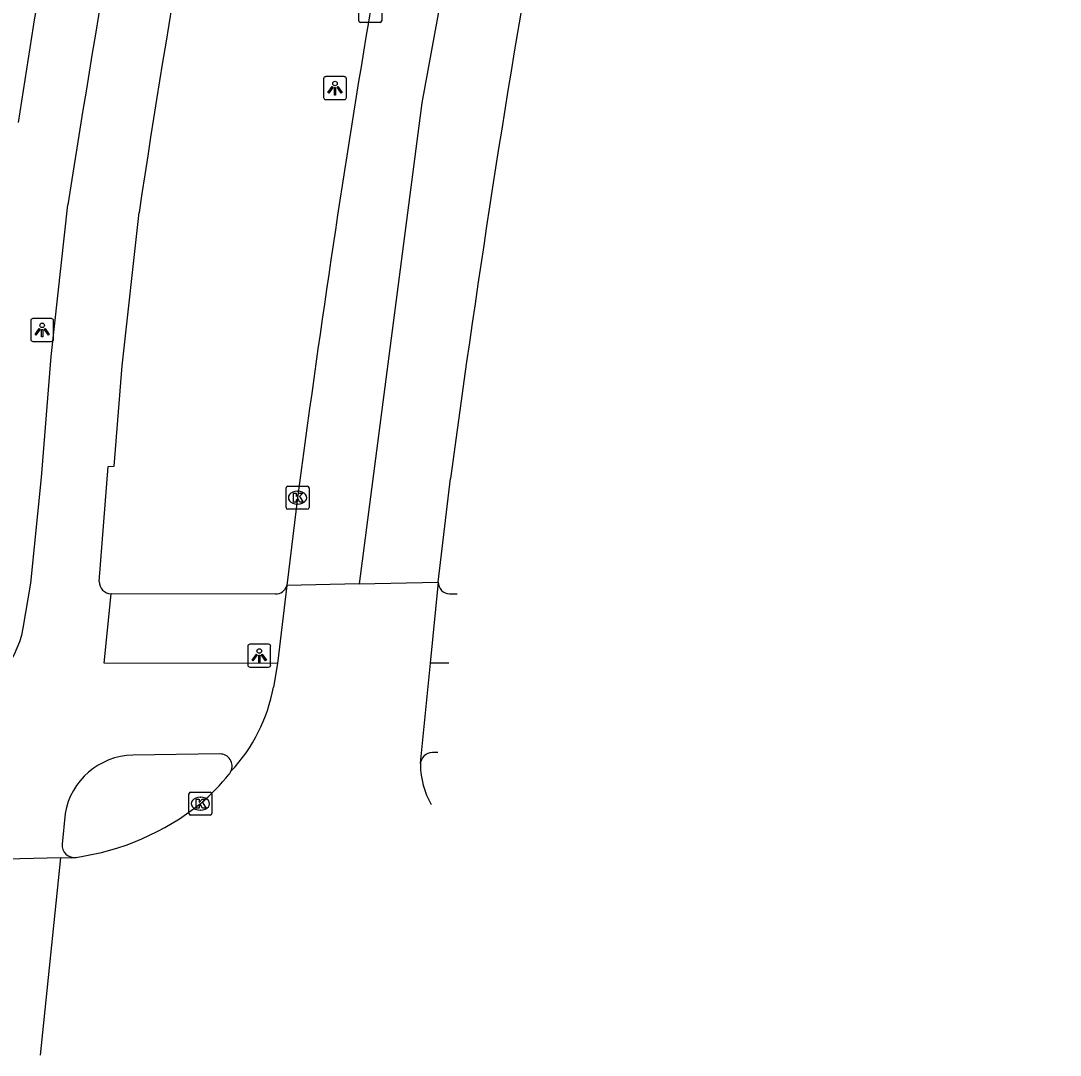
# Model space of a CAD drawing. Extents: x 161243 to 161752, y 384138 to 384885.
# Drawn here: x 161461.02 to 161506.32, y 384147.99 to 384193.06 of the extents above; entities that cross this region are included whole.
import ezdxf

# ---------------------------------------------------------------- set-up
doc = ezdxf.new("R2010")
doc.units = 0
for name, color, linetype in [('IMGEO_Fietspad_gesloten', 7, 'Continuous'), ('IMGEO_Fietspad_open', 7, 'Continuous'), ('IMGEO_Kolk', 7, 'Continuous'), ('IMGEO_Lichtpunt', 7, 'Continuous'), ('IMGEO_Rijbaan_lokaal_gesloten', 7, 'Continuous'), ('IMGEO_Voetpad_open', 7, 'Continuous')]:
    doc.layers.add(name, color=color, linetype=linetype)

msp = doc.modelspace()

# ---------------------------------------------------------------- linework, layer by layer
at = {"layer": 'IMGEO_Fietspad_gesloten'}
for points in [[(161461.126, 384166.594), (161461.454, 384168.564), (161461.917, 384173.162), (161462.344, 384178.43), (161463.076, 384185.038)], [(161464.441, 384168.637), (161464.834, 384173.639), (161465.095, 384173.658), (161465.43, 384178.024), (161466.172, 384184.713)], [(161472.203, 384165.054), (161464.654, 384165.07), (161464.955, 384168.088)], [(161469.695, 384161.118), (161465.9, 384161.067)], [(161462.951, 384158.522), (161462.823, 384157.194)], [(161462.762, 384156.587), (161459.765, 384156.516)]]:
    msp.add_lwpolyline(points, dxfattribs=at)
for centre, radius, start, end in [((162230.462, 384065.754), 776.602, 167.214855, 171.164573), ((162191.8, 384074.084), 734.013, 167.191187, 171.331495), ((161464.976, 384168.623), 0.535, 178.4529, 267.7755), ((161456.898, 384167.418), 4.308, 285.9855, 348.9671), ((161465.981, 384157.992), 3.076, 91.5134, 170.0753), ((161469.695, 384160.585), 0.533, 335.2664, 89.9893), ((161463.349, 384157.135), 0.529, 173.5753, 279.4017)]:
    msp.add_arc(centre, radius, start, end, dxfattribs=at)
at = {"layer": 'IMGEO_Fietspad_open'}
for points in [[(161479.67, 384165.072), (161478.865, 384165.072)], [(161479.189, 384161.182), (161478.958, 384161.183)]]:
    msp.add_lwpolyline(points, dxfattribs=at)
msp.add_arc((161478.963, 384160.655), 0.528, 90.5342, 180.1193, dxfattribs=at)
at = {"layer": 'IMGEO_Kolk'}
for p, q in [((161475.748, 384193.059), (161475.748, 384193.911)), ((161476.749, 384193.911), (161476.749, 384193.059)), ((161476.675, 384192.985), (161475.823, 384192.985)), ((161472.58, 384171.855), (161472.58, 384172.707)), ((161472.655, 384172.781), (161473.507, 384172.781)), ((161473.581, 384172.707), (161473.581, 384171.855)), ((161473.068, 384172.561), (161473.093, 384172.561)), ((161473.507, 384171.781), (161472.655, 384171.781)), ((161473.091, 384172.001), (161473.066, 384172.001)), ((161468.421, 384159.452), (161469.273, 384159.452)), ((161468.346, 384158.526), (161468.346, 384159.378)), ((161468.834, 384159.232), (161468.859, 384159.232)), ((161469.347, 384159.378), (161469.347, 384158.526)), ((161468.857, 384158.672), (161468.832, 384158.672)), ((161469.273, 384158.452), (161468.421, 384158.452))]:
    msp.add_line(p, q, dxfattribs=at)
for points in [[(161475.748, 384193.059), (161475.748, 384193.911)], [(161476.749, 384193.911), (161476.749, 384193.059)], [(161476.675, 384192.985), (161475.823, 384192.985)], [(161472.58, 384171.855), (161472.58, 384172.707)], [(161472.655, 384172.781), (161473.507, 384172.781)], [(161473.581, 384172.707), (161473.581, 384171.855)], [(161472.901, 384172.481), (161473.024, 384172.481), (161473.024, 384172.33), (161473.154, 384172.481), (161473.318, 384172.481), (161473.172, 384172.33), (161473.325, 384172.081), (161473.173, 384172.081), (161473.088, 384172.245), (161473.024, 384172.178), (161473.024, 384172.081), (161472.901, 384172.081), (161472.901, 384172.481)], [(161473.507, 384171.781), (161472.655, 384171.781)], [(161468.421, 384159.452), (161469.273, 384159.452)], [(161468.346, 384158.526), (161468.346, 384159.378)], [(161468.667, 384159.152), (161468.79, 384159.152), (161468.79, 384159.001), (161468.92, 384159.152), (161469.084, 384159.152), (161468.938, 384159.001), (161469.091, 384158.752), (161468.939, 384158.752), (161468.854, 384158.916), (161468.79, 384158.849), (161468.79, 384158.752), (161468.667, 384158.752), (161468.667, 384159.152)], [(161469.347, 384159.378), (161469.347, 384158.526)], [(161469.273, 384158.452), (161468.421, 384158.452)]]:
    msp.add_lwpolyline(points, dxfattribs=at)
for centre, start, end in [((161475.825, 384193.061), 181.552, 268.448), ((161475.825, 384193.061), 181.552, 268.448), ((161476.673, 384193.061), 271.552, 358.448), ((161476.673, 384193.061), 271.552, 358.448), ((161472.657, 384172.705), 91.552, 178.448), ((161472.657, 384172.705), 91.552, 178.448), ((161473.505, 384172.705), 1.552, 88.448), ((161473.505, 384172.705), 1.552, 88.448), ((161472.657, 384171.857), 181.552, 268.448), ((161472.657, 384171.857), 181.552, 268.448), ((161473.505, 384171.857), 271.552, 358.448), ((161473.505, 384171.857), 271.552, 358.448), ((161468.423, 384159.376), 91.552, 178.448), ((161468.423, 384159.376), 91.552, 178.448), ((161469.271, 384159.376), 1.552, 88.448), ((161469.271, 384159.376), 1.552, 88.448), ((161468.423, 384158.528), 181.552, 268.448), ((161468.423, 384158.528), 181.552, 268.448), ((161469.271, 384158.528), 271.552, 358.448), ((161469.271, 384158.528), 271.552, 358.448)]:
    msp.add_arc(centre, 0.0765, start, end, dxfattribs=at)
for centre, major_axis, ratio, start_param, end_param in [((161473.067, 384172.281), (-0.387, 0.002), 0.722429, 4.712389, 7.853982), ((161473.092, 384172.281), (-0.39, 0.002), 0.717154, 1.570796, 4.712389), ((161468.833, 384158.952), (-0.387, 0.002), 0.722429, 4.712389, 7.853982), ((161468.858, 384158.952), (-0.39, 0.002), 0.717154, 1.570796, 4.712389)]:
    msp.add_ellipse(centre, major_axis=major_axis, ratio=ratio, start_param=start_param, end_param=end_param, dxfattribs=at)
at = {"layer": 'IMGEO_Lichtpunt'}
for p, q in [((161474.216, 384190.53), (161474.216, 384189.723)), ((161474.216, 384190.53), (161474.216, 384189.723)), ((161475.118, 384190.625), (161474.31, 384190.625)), ((161475.118, 384190.625), (161474.31, 384190.625)), ((161475.212, 384189.723), (161475.212, 384190.53)), ((161475.212, 384189.723), (161475.212, 384190.53)), ((161474.31, 384189.629), (161475.118, 384189.629)), ((161474.31, 384189.629), (161475.118, 384189.629)), ((161461.452, 384179.993), (161461.452, 384179.186)), ((161461.452, 384179.993), (161461.452, 384179.186)), ((161462.354, 384180.088), (161461.546, 384180.088)), ((161462.354, 384180.088), (161461.546, 384180.088)), ((161462.448, 384179.186), (161462.448, 384179.993)), ((161462.448, 384179.186), (161462.448, 384179.993)), ((161461.546, 384179.092), (161462.354, 384179.092)), ((161461.546, 384179.092), (161462.354, 384179.092)), ((161470.913, 384165.804), (161470.913, 384164.997)), ((161470.913, 384165.804), (161470.913, 384164.997)), ((161471.815, 384165.899), (161471.007, 384165.899)), ((161471.815, 384165.899), (161471.007, 384165.899)), ((161471.909, 384164.997), (161471.909, 384165.804)), ((161471.909, 384164.997), (161471.909, 384165.804)), ((161471.007, 384164.903), (161471.815, 384164.903)), ((161471.007, 384164.903), (161471.815, 384164.903))]:
    msp.add_line(p, q, dxfattribs=at)
for points in [[(161474.59, 384190.194), (161474.629, 384190.166), (161474.441, 384189.904), (161474.403, 384189.931), (161474.59, 384190.194)], [(161474.692, 384190.146), (161474.739, 384190.146), (161474.739, 384189.824), (161474.692, 384189.824), (161474.692, 384190.146)], [(161474.802, 384190.166), (161474.84, 384190.193), (161475.027, 384189.931), (161474.988, 384189.903), (161474.802, 384190.166)], [(161461.826, 384179.657), (161461.865, 384179.629), (161461.677, 384179.367), (161461.639, 384179.394), (161461.826, 384179.657)], [(161461.928, 384179.609), (161461.975, 384179.609), (161461.975, 384179.287), (161461.928, 384179.287), (161461.928, 384179.609)], [(161462.038, 384179.629), (161462.076, 384179.656), (161462.263, 384179.394), (161462.224, 384179.366), (161462.038, 384179.629)], [(161471.287, 384165.468), (161471.326, 384165.44), (161471.138, 384165.178), (161471.1, 384165.205), (161471.287, 384165.468)], [(161471.389, 384165.42), (161471.436, 384165.42), (161471.436, 384165.098), (161471.389, 384165.098), (161471.389, 384165.42)], [(161471.499, 384165.44), (161471.537, 384165.467), (161471.724, 384165.205), (161471.685, 384165.177), (161471.499, 384165.44)]]:
    msp.add_lwpolyline(points, dxfattribs=at)
for centre in [(161474.715, 384190.328), (161461.951, 384179.791), (161471.412, 384165.602)]:
    msp.add_circle(centre, 0.0994, dxfattribs=at)
for centre, start, end in [((161474.31, 384190.53), 90, 180), ((161474.31, 384190.53), 90, 180), ((161475.118, 384190.53), 0, 90), ((161475.118, 384190.53), 0, 90), ((161474.31, 384189.723), 180, 270), ((161474.31, 384189.723), 180, 270), ((161475.118, 384189.723), 270, 0), ((161475.118, 384189.723), 270, 360), ((161461.546, 384179.993), 90, 180), ((161461.546, 384179.993), 90, 180), ((161462.354, 384179.993), 0, 90), ((161462.354, 384179.993), 0, 90), ((161461.546, 384179.186), 180, 270), ((161461.546, 384179.186), 180, 270), ((161462.354, 384179.186), 270, 0), ((161462.354, 384179.186), 270, 360), ((161471.007, 384165.804), 90, 180), ((161471.007, 384165.804), 90, 180), ((161471.815, 384165.804), 0, 90), ((161471.815, 384165.804), 0, 90), ((161471.007, 384164.997), 180, 270), ((161471.007, 384164.997), 180, 270), ((161471.815, 384164.997), 270, 0), ((161471.815, 384164.997), 270, 360)]:
    msp.add_arc(centre, 0.0946, start, end, dxfattribs=at)
at = {"layer": 'IMGEO_Rijbaan_lokaal_gesloten'}
for points in [[(161638.668, 384567.921), (161627.681, 384546.777), (161605.302, 384502.824), (161593.763, 384479.586), (161574.873, 384442.021), (161545.035, 384383.956), (161539.238, 384372.041), (161525.285, 384343.063), (161517.236, 384325.784), (161510.904, 384308.827), (161504.035, 384290.582), (161498.991, 384275.235), (161492.66, 384254.201), (161489.655, 384243.039), (161484.933, 384223.293), (161481.713, 384206.981), (161478.494, 384189.488), (161475.768, 384168.523)], [(161479.21, 384168.598), (161479.745, 384173.119)], [(161473.081, 384172.281), (161472.615, 384168.455)], [(161475.768, 384168.523), (161472.615, 384168.455)], [(161475.768, 384168.523), (161479.21, 384168.598)], [(161479.21, 384168.598), (161478.865, 384165.072)], [(161472.615, 384168.455), (161472.203, 384165.054)], [(161472.203, 384165.054), (161472.027, 384164.026)], [(161478.865, 384165.072), (161478.424, 384160.722), (161478.435, 384160.654)], [(161461.876, 384147.993), (161462.762, 384156.587)], [(161463.435, 384156.613), (161463.238, 384156.572), (161462.762, 384156.587)]]:
    msp.add_lwpolyline(points, dxfattribs=at)
for centre, radius, start, end in [((162080.075, 384092.431), 612.223, 168.585748, 172.505802), ((162105.793, 384089.027), 631.67, 169.869265, 172.34975), ((161464.902, 384165.322), 7.242, 316.7758, 349.6945), ((161469.737, 384160.558), 0.484, 319.4189, 336.1386), ((161481.958, 384160.679), 3.523, 180.4033, 210.07), ((161462.552, 384166.338), 9.705, 310.4379, 321.0911), ((161461.835, 384167.745), 11.246, 278.177, 308.5698)]:
    msp.add_arc(centre, radius, start, end, dxfattribs=at)
at = {"layer": 'IMGEO_Voetpad_open'}
for points in [[(161468.323, 384228.48), (161468.282, 384228.265), (161466.465, 384219.382), (161466.186, 384217.884), (161464.994, 384211.701), (161464.952, 384211.554), (161463.869, 384205.765), (161463.831, 384205.598), (161462.81, 384199.882), (161462.766, 384199.717), (161461.588, 384193.018), (161461.56, 384192.809), (161460.912, 384188.629)], [(161472.102, 384168.086), (161464.955, 384168.088)], [(161479.702, 384168.097), (161480.044, 384168.096)]]:
    msp.add_lwpolyline(points, dxfattribs=at)
for centre, radius, start, end in [((161479.706, 384168.593), 0.496, 179.3993, 269.5622), ((161472.138, 384168.577), 0.492, 265.8145, 345.6403)]:
    msp.add_arc(centre, radius, start, end, dxfattribs=at)

doc.saveas('drawing.dxf')
